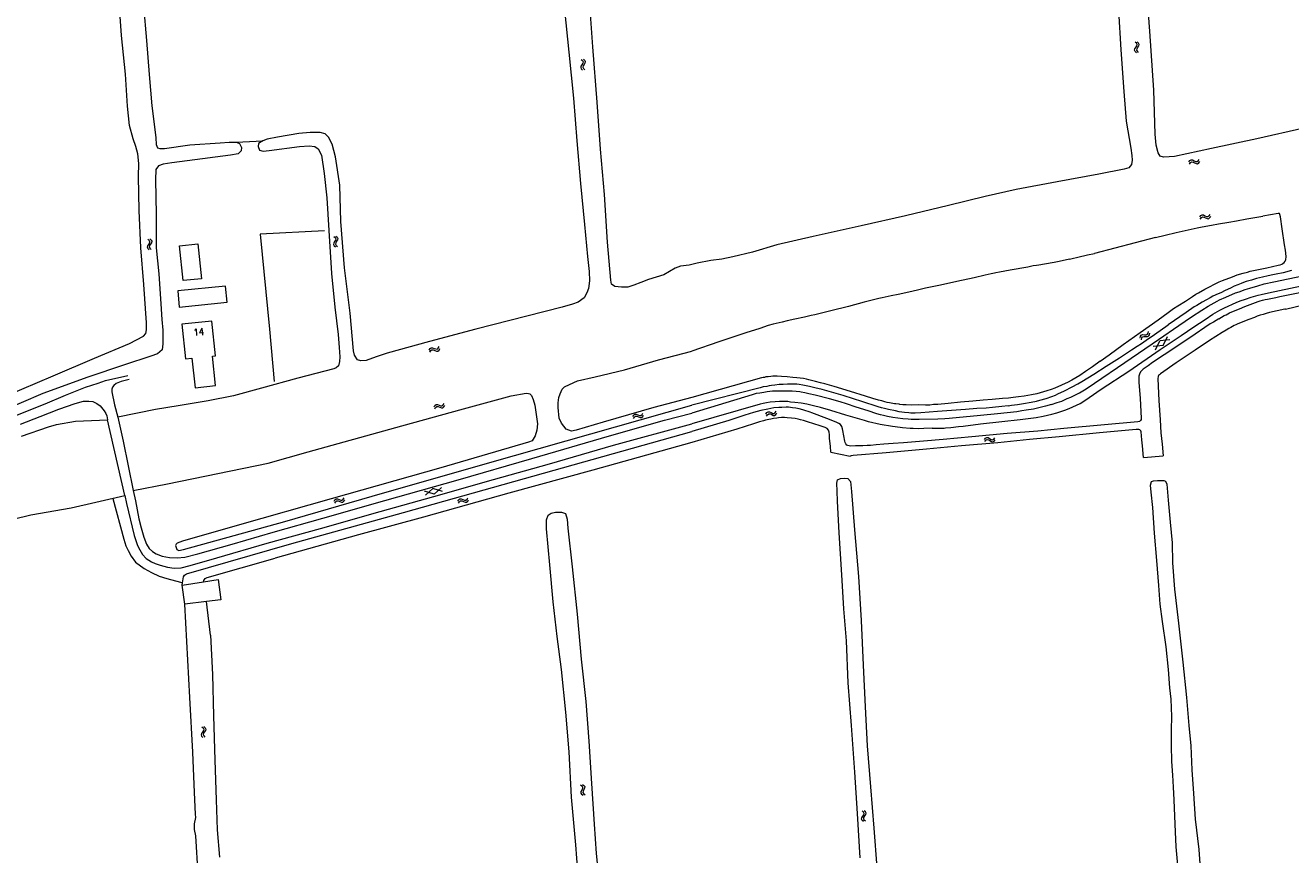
# Model space of a CAD drawing. Header units: metres. Extents: x 189705 to 199106, y 581686 to 588448.
# Tile 431 of 555: x 196843 to 197141, y 586272 to 586467. Entities that reach past the tile are written whole.
import ezdxf

# ---------------------------------------------------------------- set-up
doc = ezdxf.new("R2010")
doc.units = ezdxf.units.M
doc.layers.add('B-WA-OG-GBKN-G', color=7, linetype='Continuous', lineweight=18)
doc.styles.add('Style-STANDARD', font='STANDARD.shx')

msp = doc.modelspace()

# ---------------------------------------------------------------- linework, layer by layer
at = {"layer": 'B-WA-OG-GBKN-G'}
for p, q in [((197103.981, 586461.379), (197104.047, 586461.711)), ((197104.13, 586461.088), (197103.981, 586461.379)), ((197104.047, 586461.711), (197104.268, 586462.053)), ((197104.406, 586463.021), (197104.102, 586463.294)), ((197104.433, 586460.816), (197104.13, 586461.088)), ((197104.268, 586462.053), (197104.488, 586462.397)), ((197104.555, 586462.719), (197104.406, 586463.021)), ((197104.477, 586461.447), (197104.541, 586461.767)), ((197104.624, 586461.154), (197104.477, 586461.447)), ((197104.488, 586462.397), (197104.555, 586462.719)), ((197104.541, 586461.767), (197104.76, 586462.119)), ((197104.898, 586463.085), (197104.594, 586463.358)), ((197104.926, 586460.88), (197104.624, 586461.154)), ((197104.76, 586462.119), (197104.982, 586462.461)), ((197105.05, 586462.784), (197104.898, 586463.085)), ((197104.982, 586462.461), (197105.05, 586462.784)), ((196974.164, 586457.99), (196973.938, 586457.65)), ((196974.012, 586459.231), (196974.311, 586458.954)), ((196974.387, 586458.339), (196974.164, 586457.99)), ((196974.311, 586458.954), (196974.454, 586458.659)), ((196974.454, 586458.659), (196974.387, 586458.339)), ((196974.657, 586458.051), (196974.433, 586457.709)), ((196974.505, 586459.289), (196974.806, 586459.015)), ((196974.881, 586458.39), (196974.657, 586458.051)), ((196974.806, 586459.015), (196974.951, 586458.722)), ((196974.951, 586458.722), (196974.881, 586458.39)), ((196973.938, 586457.65), (196973.867, 586457.329)), ((196973.867, 586457.329), (196974.015, 586457.026)), ((196974.015, 586457.026), (196974.316, 586456.749)), ((196974.433, 586457.709), (196974.362, 586457.388)), ((196974.362, 586457.388), (196974.508, 586457.085)), ((196974.508, 586457.085), (196974.809, 586456.808)), ((197116.736, 586435.155), (197116.974, 586435.486)), ((197116.852, 586434.672), (197117.092, 586435.001)), ((197116.974, 586435.486), (197117.248, 586435.665)), ((197117.092, 586435.001), (197117.368, 586435.179)), ((197117.248, 586435.665), (197117.585, 586435.634)), ((197117.368, 586435.179), (197117.693, 586435.149)), ((197117.585, 586435.634), (197117.949, 586435.451)), ((197117.693, 586435.149), (197118.066, 586434.968)), ((197117.949, 586435.451), (197118.314, 586435.268)), ((197118.066, 586434.968), (197118.43, 586434.783)), ((197118.314, 586435.268), (197118.641, 586435.235)), ((197118.43, 586434.783), (197118.758, 586434.75)), ((197118.641, 586435.235), (197118.925, 586435.416)), ((197118.758, 586434.75), (197119.041, 586434.933)), ((197118.925, 586435.416), (197119.165, 586435.747)), ((197119.041, 586434.933), (197119.281, 586435.264)), ((197119.295, 586422.237), (197119.533, 586422.568)), ((197119.533, 586422.568), (197119.807, 586422.747)), ((197119.651, 586422.083), (197119.927, 586422.261)), ((197119.807, 586422.747), (197120.144, 586422.716)), ((197119.927, 586422.261), (197120.252, 586422.231)), ((197120.144, 586422.716), (197120.508, 586422.533)), ((197120.252, 586422.231), (197120.625, 586422.05)), ((197120.508, 586422.533), (197120.873, 586422.35)), ((197120.873, 586422.35), (197121.2, 586422.317)), ((197121.2, 586422.317), (197121.484, 586422.498)), ((197121.484, 586422.498), (197121.724, 586422.829)), ((197121.6, 586422.015), (197121.84, 586422.346)), ((197119.411, 586421.754), (197119.651, 586422.083)), ((197120.625, 586422.05), (197120.989, 586421.865)), ((197120.989, 586421.865), (197121.317, 586421.832)), ((197121.317, 586421.832), (197121.6, 586422.015)), ((196872.177, 586417.028), (196872.478, 586416.754)), ((196872.478, 586416.754), (196872.624, 586416.46)), ((196872.624, 586416.46), (196872.559, 586416.14)), ((196872.669, 586417.091), (196872.972, 586416.818)), ((196872.972, 586416.818), (196873.12, 586416.527)), ((196873.12, 586416.527), (196873.053, 586416.195)), ((196916.062, 586416.449), (196915.851, 586416.1)), ((196915.858, 586417.682), (196916.168, 586417.418)), ((196916.271, 586416.807), (196916.062, 586416.449)), ((196916.168, 586417.418), (196916.324, 586417.129)), ((196916.324, 586417.129), (196916.271, 586416.807)), ((196916.552, 586416.53), (196916.343, 586416.18)), ((196916.348, 586417.761), (196916.66, 586417.5)), ((196916.762, 586416.879), (196916.552, 586416.53)), ((196916.66, 586417.5), (196916.818, 586417.213)), ((196916.818, 586417.213), (196916.762, 586416.879)), ((196872.116, 586415.447), (196872.047, 586415.125)), ((196872.047, 586415.125), (196872.198, 586414.824)), ((196872.339, 586415.789), (196872.116, 586415.447)), ((196872.198, 586414.824), (196872.501, 586414.549)), ((196872.559, 586416.14), (196872.339, 586415.789)), ((196872.61, 586415.51), (196872.542, 586415.188)), ((196872.542, 586415.188), (196872.691, 586414.886)), ((196872.831, 586415.853), (196872.61, 586415.51)), ((196872.691, 586414.886), (196872.994, 586414.612)), ((196873.053, 586416.195), (196872.831, 586415.853)), ((196915.851, 586416.1), (196915.794, 586415.776)), ((196915.794, 586415.776), (196915.954, 586415.48)), ((196915.954, 586415.48), (196916.267, 586415.216)), ((196916.343, 586416.18), (196916.286, 586415.856)), ((196916.286, 586415.856), (196916.445, 586415.559)), ((196916.445, 586415.559), (196916.757, 586415.295)), ((197105.283, 586393.815), (197105.361, 586394.215)), ((197105.361, 586394.215), (197105.535, 586394.492)), ((197105.535, 586394.492), (197105.854, 586394.604)), ((197105.59, 586393.424), (197105.671, 586393.824)), ((197105.671, 586393.824), (197105.848, 586394.1)), ((197105.848, 586394.1), (197106.155, 586394.209)), ((197105.854, 586394.604), (197106.261, 586394.59)), ((197106.155, 586394.209), (197106.57, 586394.201)), ((197106.261, 586394.59), (197106.669, 586394.577)), ((197106.57, 586394.201), (197106.977, 586394.185)), ((197106.669, 586394.577), (197106.98, 586394.684)), ((197106.977, 586394.185), (197107.289, 586394.291)), ((197106.98, 586394.684), (197107.163, 586394.966)), ((197107.163, 586394.966), (197107.242, 586395.367)), ((197107.289, 586394.291), (197107.47, 586394.576)), ((197107.47, 586394.576), (197107.549, 586394.977)), ((197108.884, 586391.057), (197109.918, 586393.183)), ((197112.278, 586393.352), (197109.918, 586393.183)), ((197110.702, 586392.026), (197111.735, 586394.153)), ((196938.276, 586390.976), (196938.482, 586391.328)), ((196938.437, 586390.506), (196938.645, 586390.857)), ((196938.482, 586391.328), (196938.738, 586391.532)), ((196938.645, 586390.857), (196938.903, 586391.059)), ((196938.738, 586391.532), (196939.076, 586391.533)), ((196938.903, 586391.059), (196939.23, 586391.061)), ((196939.076, 586391.533), (196939.455, 586391.385)), ((196939.23, 586391.061), (196939.618, 586390.916)), ((196939.455, 586391.385), (196939.836, 586391.238)), ((196939.618, 586390.916), (196939.998, 586390.766)), ((196939.836, 586391.238), (196940.165, 586391.236)), ((196939.998, 586390.766), (196940.327, 586390.764)), ((196940.165, 586391.236), (196940.431, 586391.442)), ((196940.327, 586390.764), (196940.592, 586390.973)), ((196940.431, 586391.442), (196940.638, 586391.795)), ((196940.592, 586390.973), (196940.799, 586391.325)), ((197110.702, 586392.026), (197108.341, 586391.859)), ((196939.438, 586377.636), (196939.646, 586377.987)), ((196939.646, 586377.987), (196939.903, 586378.189)), ((196939.806, 586377.514), (196940.065, 586377.715)), ((196939.903, 586378.189), (196940.242, 586378.187)), ((196940.065, 586377.715), (196940.391, 586377.714)), ((196940.242, 586378.187), (196940.62, 586378.036)), ((196940.391, 586377.714), (196940.779, 586377.566)), ((196940.62, 586378.036), (196940.999, 586377.886)), ((196940.999, 586377.886), (196941.329, 586377.882)), ((196941.329, 586377.882), (196941.596, 586378.087)), ((196941.487, 586377.409), (196941.753, 586377.616)), ((196941.596, 586378.087), (196941.806, 586378.438)), ((196941.753, 586377.616), (196941.963, 586377.966)), ((196939.595, 586377.165), (196939.806, 586377.514)), ((196940.779, 586377.566), (196941.157, 586377.413)), ((196941.157, 586377.413), (196941.487, 586377.409)), ((196986.13, 586375.347), (196986.334, 586375.7)), ((196986.291, 586374.878), (196986.499, 586375.229)), ((196986.334, 586375.7), (196986.59, 586375.904)), ((196986.499, 586375.229), (196986.757, 586375.432)), ((196986.59, 586375.904), (196986.928, 586375.906)), ((196986.757, 586375.432), (196987.083, 586375.434)), ((196986.928, 586375.906), (196987.308, 586375.759)), ((196987.083, 586375.434), (196987.472, 586375.29)), ((196987.308, 586375.759), (196987.689, 586375.612)), ((196987.472, 586375.29), (196987.852, 586375.141)), ((196987.689, 586375.612), (196988.018, 586375.611)), ((196987.852, 586375.141), (196988.181, 586375.139)), ((196988.018, 586375.611), (196988.283, 586375.818)), ((196988.181, 586375.139), (196988.445, 586375.349)), ((196988.283, 586375.818), (196988.49, 586376.171)), ((196988.445, 586375.349), (196988.652, 586375.701)), ((197017.392, 586375.952), (197017.617, 586376.292)), ((197017.526, 586375.474), (197017.753, 586375.812)), ((197017.617, 586376.292), (197017.884, 586376.481)), ((197017.753, 586375.812), (197018.023, 586376)), ((197017.884, 586376.481), (197018.222, 586376.463)), ((197018.023, 586376), (197018.348, 586375.983)), ((197018.222, 586376.463), (197018.592, 586376.294)), ((197018.348, 586375.983), (197018.728, 586375.817)), ((197018.592, 586376.294), (197018.964, 586376.126)), ((197018.728, 586375.817), (197019.099, 586375.646)), ((197018.964, 586376.126), (197019.293, 586376.106)), ((197019.099, 586375.646), (197019.427, 586375.626)), ((197019.293, 586376.106), (197019.569, 586376.297)), ((197019.427, 586375.626), (197019.704, 586375.819)), ((197019.569, 586376.297), (197019.796, 586376.637)), ((197019.704, 586375.819), (197019.93, 586376.159)), ((197068.687, 586370.018), (197068.953, 586370.326)), ((197068.759, 586369.526), (197069.028, 586369.833)), ((197068.953, 586370.326), (197069.242, 586370.48)), ((197069.028, 586369.833), (197069.319, 586369.985)), ((197069.242, 586370.48), (197069.575, 586370.419)), ((197069.319, 586369.985), (197069.64, 586369.927)), ((197069.575, 586370.419), (197069.921, 586370.204)), ((197069.64, 586369.927), (197069.995, 586369.713)), ((197069.921, 586370.204), (197070.269, 586369.99)), ((197069.995, 586369.713), (197070.341, 586369.497)), ((197070.269, 586369.99), (197070.592, 586369.928)), ((197070.341, 586369.497), (197070.664, 586369.435)), ((197070.592, 586369.928), (197070.891, 586370.083)), ((197070.664, 586369.435), (197070.963, 586369.592)), ((197070.891, 586370.083), (197071.159, 586370.391)), ((197070.963, 586369.592), (197071.231, 586369.9)), ((196939.435, 586357.138), (196937.181, 586357.859)), ((196937.388, 586356.913), (196939.136, 586358.504)), ((196941.39, 586357.786), (196939.136, 586358.504)), ((196939.435, 586357.138), (196941.183, 586358.731)), ((196915.955, 586355.481), (196916.159, 586355.834)), ((196916.118, 586355.012), (196916.324, 586355.363)), ((196916.159, 586355.834), (196916.414, 586356.039)), ((196916.324, 586355.363), (196916.582, 586355.567)), ((196916.414, 586356.039), (196916.753, 586356.041)), ((196916.582, 586355.567), (196916.908, 586355.57)), ((196916.753, 586356.041), (196917.132, 586355.895)), ((196916.908, 586355.57), (196917.297, 586355.426)), ((196917.132, 586355.895), (196917.514, 586355.749)), ((196917.297, 586355.426), (196917.677, 586355.278)), ((196917.514, 586355.749), (196917.843, 586355.749)), ((196917.677, 586355.278), (196918.006, 586355.277)), ((196917.843, 586355.749), (196918.108, 586355.956)), ((196918.006, 586355.277), (196918.271, 586355.487)), ((196918.108, 586355.956), (196918.314, 586356.309)), ((196918.271, 586355.487), (196918.477, 586355.84)), ((196945.026, 586355.479), (196945.23, 586355.832)), ((196945.187, 586355.01), (196945.395, 586355.361)), ((196945.23, 586355.832), (196945.486, 586356.036)), ((196945.395, 586355.361), (196945.653, 586355.564)), ((196945.486, 586356.036), (196945.824, 586356.038)), ((196945.653, 586355.564), (196945.979, 586355.566)), ((196945.824, 586356.038), (196946.204, 586355.891)), ((196945.979, 586355.566), (196946.368, 586355.422)), ((196946.204, 586355.891), (196946.585, 586355.744)), ((196946.368, 586355.422), (196946.748, 586355.273)), ((196946.585, 586355.744), (196946.914, 586355.743)), ((196946.748, 586355.273), (196947.077, 586355.271)), ((196946.914, 586355.743), (196947.179, 586355.95)), ((196947.077, 586355.271), (196947.341, 586355.481)), ((196947.179, 586355.95), (196947.386, 586356.303)), ((196947.341, 586355.481), (196947.548, 586355.833)), ((196884.776, 586300.945), (196884.697, 586300.626)), ((196884.697, 586300.626), (196884.838, 586300.319)), ((196885.011, 586301.279), (196884.776, 586300.945)), ((196884.838, 586300.319), (196885.132, 586300.035)), ((196884.891, 586302.523), (196885.182, 586302.239)), ((196885.243, 586301.623), (196885.011, 586301.279)), ((196885.182, 586302.239), (196885.319, 586301.94)), ((196885.273, 586300.992), (196885.194, 586300.672)), ((196885.194, 586300.672), (196885.332, 586300.365)), ((196885.319, 586301.94), (196885.243, 586301.623)), ((196885.506, 586301.327), (196885.273, 586300.992)), ((196885.332, 586300.365), (196885.626, 586300.081)), ((196885.385, 586302.569), (196885.679, 586302.287)), ((196885.738, 586301.661), (196885.506, 586301.327)), ((196885.679, 586302.287), (196885.817, 586301.99)), ((196885.817, 586301.99), (196885.738, 586301.661)), ((196973.827, 586288.863), (196974.157, 586288.623)), ((196974.157, 586288.623), (196974.334, 586288.347)), ((196974.31, 586288.979), (196974.641, 586288.742)), ((196974.641, 586288.742), (196974.82, 586288.468)), ((196974.82, 586288.468), (196974.79, 586288.131)), ((196973.94, 586287.285), (196973.907, 586286.957)), ((196973.907, 586286.957), (196974.09, 586286.674)), ((196974.125, 586287.649), (196973.94, 586287.285)), ((196974.09, 586286.674), (196974.422, 586286.435)), ((196974.305, 586288.022), (196974.125, 586287.649)), ((196974.334, 586288.347), (196974.305, 586288.022)), ((196974.425, 586287.402), (196974.392, 586287.074)), ((196974.392, 586287.074), (196974.573, 586286.79)), ((196974.607, 586287.767), (196974.425, 586287.402)), ((196974.573, 586286.79), (196974.905, 586286.551)), ((196974.79, 586288.131), (196974.607, 586287.767)), ((197040.286, 586282.474), (197039.985, 586282.75)), ((197040.433, 586282.171), (197040.286, 586282.474)), ((197040.779, 586282.533), (197040.478, 586282.809)), ((197040.928, 586282.231), (197040.779, 586282.533)), ((197039.846, 586280.836), (197039.916, 586281.167)), ((197039.993, 586280.543), (197039.846, 586280.836)), ((197039.916, 586281.167), (197040.139, 586281.507)), ((197040.294, 586280.269), (197039.993, 586280.543)), ((197040.139, 586281.507), (197040.363, 586281.849)), ((197040.343, 586280.9), (197040.41, 586281.219)), ((197040.488, 586280.605), (197040.343, 586280.9)), ((197040.363, 586281.849), (197040.433, 586282.171)), ((197040.41, 586281.219), (197040.632, 586281.569)), ((197040.787, 586280.329), (197040.488, 586280.605)), ((197040.632, 586281.569), (197040.858, 586281.909)), ((197040.858, 586281.909), (197040.928, 586282.231))]:
    msp.add_line(p, q, dxfattribs=at)
at = {"layer": 'B-WA-OG-GBKN-G', "flags": 128}
for points in [[(196871.882, 586395.735), (196871.851, 586397.344), (196871.269, 586406.372), (196870.538, 586415.004), (196870.127, 586423.743), (196870.032, 586431.729), (196870.113, 586434.789), (196869.837, 586437.039), (196869.411, 586438.803), (196868.764, 586440.571), (196867.92, 586443.74), (196867.454, 586448.273), (196866.962, 586455.808), (196866.048, 586464.847), (196865.252, 586475.948), (196864.397, 586486.979), (196863.552, 586498.283), (196863.453, 586500)], [(196868.979, 586500), (196869.494, 586490.2), (196870.344, 586481.742), (196871.162, 586471.838), (196871.926, 586463.661), (196872.535, 586455.675), (196873.14, 586448.373), (196873.841, 586442.801), (196874.094, 586440.799), (196874.165, 586439.267), (196874.48, 586438.469), (196875.037, 586438.292), (196876.093, 586438.317), (196882.031, 586439.175), (196889.162, 586439.653), (196891.294, 586439.806), (196892.948, 586439.81)], [(196979.441, 586427.548), (196978.534, 586438.162), (196977.718, 586449.206), (196976.72, 586462.199), (196975.694, 586476.514), (196974.4, 586491.237), (196973.786, 586500)], [(197143.701, 586443.061), (197132.691, 586440.614), (197122.069, 586438.344), (197113.328, 586436.445), (197112.075, 586436.329), (197110.731, 586436.279), (197109.977, 586436.51), (197109.504, 586437.331), (197109.023, 586439.077), (197108.766, 586441.702), (197108.489, 586452.04), (197107.582, 586465.895), (197106.533, 586479.411), (197105.697, 586490.989), (197105.023, 586500)], [(196970.08, 586470.899), (196971.06, 586460.935), (196972.199, 586450.161), (196972.964, 586440.141), (196973.851, 586430.093), (196974.791, 586420.474), (196975.479, 586412.995), (196975.828, 586409.409), (196975.923, 586407.271), (196975.742, 586405.457), (196975.332, 586404.459), (196974.697, 586403.237), (196973.27, 586402.266), (196971.909, 586401.757), (196969.523, 586401.092), (196961.19, 586398.924), (196949.244, 586395.873), (196938.324, 586393.017), (196928.407, 586390.246), (196925.823, 586389.375), (196923.506, 586388.527), (196922.235, 586388.492), (196921.476, 586388.71), (196920.71, 586389.815), (196920.515, 586390.82), (196919.754, 586399.655), (196918.373, 586410.334), (196917.548, 586421.156), (196917.259, 586429.724), (196916.26, 586436.355), (196915.518, 586439.315), (196914.655, 586441), (196913.825, 586441.76), (196912.644, 586442.095), (196910.364, 586442.08), (196907.704, 586441.816), (196902.652, 586440.991), (196900.262, 586440.489), (196899.189, 586440.146)], [(197100.213, 586470.747), (197100.75, 586461.475), (197101.418, 586451.692), (197102.002, 586444.721), (197103.095, 586438.364), (197103.298, 586436.712), (197103.389, 586435.615), (197103.207, 586434.541), (197102.599, 586433.811), (197101.493, 586433.485), (197095.538, 586432.27), (197085.821, 586430.467), (197076.142, 586428.656), (197068.844, 586427.049), (197060.234, 586424.942), (197050.139, 586422.511), (197039.72, 586420.182), (197028.498, 586417.695), (197019.933, 586415.693), (197014.199, 586413.972), (197009.633, 586412.92), (197007.039, 586412.31), (197004.423, 586412.006), (197001.25, 586411.384), (197000, 586411.065)], [(196892.948, 586439.81), (196899.189, 586440.146)], [(196899.189, 586440.146), (196898.184, 586439.482), (196898.116, 586438.779), (196898.391, 586437.955)], [(196898.391, 586437.955), (196899.28, 586437.728), (196900.728, 586437.852), (196907.806, 586438.76), (196910.062, 586438.977), (196911.434, 586438.816), (196912.182, 586438.213), (196912.957, 586436.75), (196913.596, 586432.437), (196914.21, 586426.724), (196914.726, 586419.091), (196915.352, 586408.962), (196916.133, 586401.091), (196916.919, 586394.659), (196917.158, 586391.555), (196917.311, 586389.398), (196917.25, 586388.278), (196917.002, 586387.246), (196916.449, 586386.778), (196915.88, 586386.584), (196907.41, 586384.398), (196898.873, 586382.012), (196892.317, 586380.218), (196886.395, 586379.099), (196879.332, 586377.884), (196874.038, 586377.004), (196865.125, 586375.202)], [(196892.948, 586439.81), (196893.725, 586439.481), (196894.175, 586438.596), (196894.139, 586437.788), (196893.4, 586437.102), (196891.643, 586436.754), (196881.401, 586435.426), (196877.858, 586434.92), (196875.835, 586434.634), (196874.703, 586434.226), (196874.06, 586433.375), (196873.982, 586430.966), (196874.193, 586422.907), (196874.172, 586414.975), (196874.78, 586408.858), (196875.278, 586401.831), (196875.477, 586398.142), (196875.736, 586395.657), (196875.758, 586392.446), (196875.538, 586391.056), (196874.496, 586390.119), (196872.9, 586389.587)], [(197000, 586411.065), (196999.361, 586410.902), (196997.287, 586410.669), (196996.063, 586410.216), (196993.372, 586408.618), (196989.788, 586407.539), (196988.008, 586406.86), (196986.319, 586406.224), (196984.978, 586405.793), (196983.453, 586405.735), (196981.853, 586405.881), (196981.144, 586406.424), (196980.936, 586407.43), (196980.137, 586416.317), (196979.441, 586427.548)], [(197095.923, 586388.416), (197097.985, 586389.857), (197101.321, 586392.31), (197105.242, 586395.143), (197109.493, 586398.101), (197111.887, 586399.821), (197113.134, 586400.731), (197114.101, 586401.338), (197115.909, 586402.5), (197117.563, 586403.537), (197118.378, 586404.118), (197118.963, 586404.421), (197120.49, 586405.28), (197121.533, 586405.861), (197122.704, 586406.441), (197123.849, 586406.971), (197124.637, 586407.299), (197126.952, 586408.206), (197128.097, 586408.634), (197129.444, 586409.036), (197130.512, 586409.312), (197131.148, 586409.488), (197133.106, 586409.888), (197135.038, 586410.263), (197137.707, 586410.889), (197138.185, 586410.994), (197138.544, 586411.155), (197138.826, 586411.318), (197139.136, 586411.585), (197139.336, 586411.849), (197139.467, 586412.185), (197139.543, 586412.966), (197139.42, 586414.465), (197139.195, 586415.685), (197138.672, 586419.472), (197138.223, 586422.242), (197138.087, 586422.861), (197138.037, 586423.032), (197137.872, 586423.071), (197137.681, 586423.039), (197134.082, 586422.459)], [(197108.863, 586417.383), (197111.151, 586417.934), (197113.77, 586418.586), (197116.541, 586419.187), (197117.99, 586419.563), (197118.651, 586419.714), (197119.872, 586419.913), (197122.032, 586420.312), (197123.659, 586420.612), (197126.125, 586421.061), (197127.93, 586421.361), (197130.32, 586421.785), (197134.082, 586422.459)], [(196913.714, 586419.004), (196898.576, 586418.173), (196900.762, 586395.891), (196901.887, 586383.638)], [(197108.863, 586417.383), (197094.522, 586413.669)], [(196883.937, 586415.91), (196884.789, 586407.748), (196880.464, 586407.296), (196879.612, 586415.458), (196883.937, 586415.91)], [(197088.675, 586412.367), (197091.268, 586412.968), (197092.285, 586413.219), (197092.946, 586413.344), (197094.522, 586413.669)], [(197088.675, 586412.367), (197086.234, 586411.765), (197085.115, 586411.54), (197084.581, 586411.44), (197081.48, 586410.942), (197080.946, 586410.867), (197080.184, 586410.743), (197078.887, 586410.493), (197074.769, 586409.719), (197072.227, 586409.295), (197071.363, 586409.145), (197071.032, 586409.07), (197070.27, 586408.92), (197068.897, 586408.569), (197066.278, 586407.968), (197062.185, 586407.066), (197058.371, 586406.24), (197054.888, 586405.489), (197053.007, 586405.038), (197050.973, 586404.562), (197048.456, 586404.062), (197046.803, 586403.737), (197044.668, 586403.236), (197043.905, 586403.111), (197040.447, 586402.208), (197036.76, 586401.255), (197032.616, 586400.226), (197030.149, 586399.599), (197028.827, 586399.273), (197028.014, 586399.073), (197026.412, 586398.748), (197024.175, 586398.247), (197022.37, 586397.871), (197021.175, 586397.57), (197019.09, 586397.094), (197017.895, 586396.793), (197015.962, 586396.088), (197012.63, 586395.007), (197009.4, 586393.899), (197006.349, 586392.919), (197000, 586390.715)], [(197084.435, 586378.216), (197085.757, 586378.643), (197086.851, 586378.97), (197088.123, 586379.576), (197088.962, 586379.929), (197090.057, 586380.459), (197091.049, 586380.963), (197092.169, 586381.62), (197093.034, 586382.202), (197094.587, 586383.213), (197101.715, 586388.092), (197109.607, 586393.503), (197114.368, 586396.739), (197117.321, 586398.813), (197119.739, 586400.354), (197121.266, 586401.289), (197123.328, 586402.477), (197123.887, 586402.754), (197125.414, 586403.41), (197127.653, 586404.444), (197128.543, 586404.695), (197129.942, 586405.199), (197131.01, 586405.551), (197132.942, 586406.104), (197134.442, 586406.505), (197136.68, 586406.981), (197143.417, 586408.458)], [(197140.829, 586409.635), (197138.846, 586409.158), (197137.219, 586408.833), (197136.405, 586408.684), (197135.363, 586408.408), (197134.041, 586408.132), (197132.591, 586407.756), (197131.447, 586407.429), (197130.811, 586407.254), (197130.176, 586407.052), (197129.565, 586406.877), (197129.006, 586406.624), (197128.242, 586406.322), (197127.352, 586405.969), (197126.462, 586405.54), (197125.241, 586405.011), (197124.223, 586404.455), (197123.612, 586404.228), (197122.366, 586403.623), (197121.729, 586403.269), (197120.89, 586402.815), (197119.872, 586402.234), (197119.21, 586401.829), (197118.599, 586401.476), (197117.988, 586401.122), (197116.079, 586399.833), (197111.853, 586396.874)], [(196879.213, 586404.889), (196879.598, 586401.066), (196890.823, 586402.196), (196890.438, 586406.019), (196879.213, 586404.889)], [(197056.42, 586372.615), (197059.24, 586372.683), (197059.57, 586372.707), (197060.816, 586372.83), (197062.62, 586373.027), (197063.713, 586373.126), (197067.754, 586373.646), (197072.761, 586374.189), (197077.057, 586374.709), (197080.844, 586375.179), (197082.471, 586375.428), (197084.53, 586375.929), (197085.725, 586376.281), (197087.582, 586376.885), (197088.574, 586377.237), (197089.464, 586377.641), (197090.329, 586378.019), (197091.169, 586378.448), (197091.805, 586378.853), (197093.307, 586379.839), (197096.158, 586381.785), (197102.599, 586386.058), (197110.007, 586391.089), (197114.92, 586394.401), (197117.899, 586396.449), (197120.521, 586398.193), (197122.379, 586399.381), (197124.008, 586400.341), (197125.051, 586400.896), (197127.849, 586402.132), (197128.74, 586402.51), (197130.037, 586402.963), (197131.385, 586403.416), (197132.987, 586403.894), (197133.673, 586404.069), (197135.427, 586404.445), (197143.207, 586406.046)], [(197123.722, 586398.335), (197124.409, 586398.714), (197124.995, 586399.068), (197125.504, 586399.295), (197126.267, 586399.699), (197127.234, 586400.127), (197128.607, 586400.682), (197129.854, 586401.186), (197131.736, 586401.891), (197133.008, 586402.37), (197133.491, 586402.52), (197134.025, 586402.697), (197134.635, 586402.822), (197135.22, 586402.947), (197136.389, 586403.172), (197137.152, 586403.322), (197138.093, 586403.547), (197142.821, 586404.497)], [(197139.407, 586400.628), (197143.921, 586401.694)], [(197139.407, 586400.628), (197139.278, 586400.622), (197135.643, 586399.77), (197134.854, 586399.57), (197134.142, 586399.318), (197133.481, 586399.168), (197132.795, 586398.916), (197132.133, 586398.664), (197130.836, 586398.16), (197128.241, 586397.127), (197127.733, 586396.9), (197127.376, 586396.723), (197126.969, 586396.521), (197126.537, 586396.319), (197126.079, 586396.067), (197125.468, 586395.688), (197124.526, 586395.132), (197121.573, 586393.236), (197118.213, 586390.961), (197113.733, 586387.952), (197110.041, 586385.399), (197109.812, 586385.196), (197109.608, 586385.045), (197109.506, 586384.892), (197109.428, 586384.207), (197109.668, 586379.177), (197109.959, 586374.604), (197110.128, 586371.555), (197110.476, 586368.861), (197110.683, 586366.11)], [(196838.89, 586380.273), (196849.999, 586384.97), (196859.673, 586389.08), (196867.925, 586392.558), (196871.204, 586394.227), (196871.707, 586394.858), (196871.882, 586395.735)], [(196887.222, 586397.8), (196880.213, 586397.049), (196881.08, 586388.95), (196882.542, 586389.106), (196883.287, 586382.154), (196888.087, 586382.668), (196887.354, 586389.516), (196888.101, 586389.596), (196887.222, 586397.8)], [(197123.722, 586398.335), (197122.501, 586397.577), (197121.712, 586397.148), (197116.926, 586393.861), (197110.918, 586389.867), (197108.194, 586388.072), (197107.125, 586387.313), (197106.463, 586386.807), (197106.022, 586386.49), (197105.648, 586386.2), (197105.352, 586385.859), (197105.112, 586385.364), (197105.005, 586384.884), (197104.956, 586384.297), (197105.005, 586383.408), (197105.248, 586379.673), (197105.539, 586374.948), (197105.513, 586374.669), (197105.363, 586374.424), (197105.106, 586374.212), (197104.724, 586374.138), (197096.871, 586373.451), (197087.366, 586372.567), (197081.266, 586371.952), (197074.074, 586371.365), (197065.713, 586370.579), (197059.029, 586370.016), (197054.404, 586369.625), (197049.702, 586369.233), (197047.288, 586369.038)], [(197074.296, 586377.867), (197075.059, 586378.017), (197076.457, 586378.241), (197077.906, 586378.465), (197079.685, 586378.764), (197080.906, 586378.989), (197081.745, 586379.19), (197083.169, 586379.617), (197084.517, 586380.07), (197085.381, 586380.372), (197085.967, 586380.675), (197087.518, 586381.381), (197089.325, 586382.341), (197090.623, 586383.073), (197091.59, 586383.578), (197094.364, 586385.322), (197097.317, 586387.217), (197100.397, 586389.189), (197103.273, 586391.009), (197104.597, 586391.868), (197105.615, 586392.525), (197106.71, 586393.284), (197108.67, 586394.649), (197111.853, 586396.874)], [(196872.9, 586389.587), (196866.744, 586387.539), (196858.089, 586384.594), (196847.501, 586380.816), (196837.302, 586376.413)], [(197000, 586379.817), (196991.023, 586377.534), (196979.15, 586374.058), (196972.842, 586372.199), (196971.72, 586371.937), (196970.481, 586372.389), (196969.385, 586373.803), (196968.843, 586374.956), (196968.577, 586377.501), (196968.543, 586378.569), (196968.715, 586379.837), (196969.059, 586380.721), (196969.509, 586381.833), (196970.101, 586382.332), (196971.203, 586382.925), (196973.123, 586383.784), (196977.281, 586384.736), (196984.143, 586386.307), (196992.162, 586388.724), (197000, 586390.715)], [(197095.923, 586388.416), (197094.065, 586387.075), (197092.41, 586385.963), (197091.086, 586385.027), (197090.195, 586384.446), (197089.253, 586383.89), (197088.21, 586383.335), (197087.676, 586383.133), (197086.811, 586382.755), (197085.259, 586382.074), (197084.394, 586381.747), (197083.326, 586381.395), (197081.775, 586380.942), (197081.012, 586380.741), (197079.792, 586380.441), (197078.877, 586380.291), (197078.012, 586380.141), (197076.691, 586379.993), (197075.445, 586379.819), (197074.327, 586379.696), (197072.929, 586379.599), (197070.515, 586379.403), (197068.431, 586379.232), (197065.94, 586378.961), (197063.069, 586378.741), (197060.197, 586378.42), (197057.757, 586378.199), (197056.766, 586378.177), (197055.902, 586378.078)], [(196800.189, 586362.089), (196800.411, 586359.371), (196802.515, 586360.072), (196812.804, 586364.16), (196826.159, 586369.541), (196838.094, 586374.328), (196848.053, 586378.389), (196852.867, 586380.38), (196857.555, 586382.294), (196860.522, 586383.204), (196862.296, 586383.827), (196867.472, 586385.007)], [(196867.808, 586384.096), (196865.906, 586383.623), (196864.741, 586383.107), (196864.21, 586382.671), (196863.883, 586382.236), (196863.759, 586381.778), (196863.712, 586381.167), (196864.394, 586378.095)], [(197055.902, 586378.078), (197054.86, 586378.082), (197053.259, 586378.087), (197051.684, 586378.066), (197050.287, 586378.096), (197049.499, 586378.15), (197048.839, 586378.228), (197048.636, 586378.254), (197047.925, 586378.358), (197047.569, 586378.384), (197047.213, 586378.462), (197046.401, 586378.566), (197045.842, 586378.695), (197045.334, 586378.823), (197044.573, 586379.029), (197043.836, 586379.209), (197042.465, 586379.595), (197040.739, 586380.133), (197037.211, 586381.237), (197033.377, 586382.392), (197032.311, 586382.751), (197031.22, 586383.085), (197030.23, 586383.317), (197029.036, 586383.6), (197027.487, 586383.961), (197026.878, 586384.14), (197026.167, 586384.27), (197024.669, 586384.427), (197023.678, 586384.557), (197022.332, 586384.663), (197021.036, 586384.794), (197020.02, 586384.873), (197019.385, 586384.85), (197018.978, 586384.826), (197018.521, 586384.777), (197017.911, 586384.702), (197017.377, 586384.679), (197017.072, 586384.553), (197016.767, 586384.579), (197016.335, 586384.428), (197000, 586379.817)], [(196865.126, 586375.202), (196866.435, 586369.592), (196868.725, 586357.989), (196876.821, 586359.546), (196900.496, 586364.439), (196909.88, 586367.072), (196930.448, 586372.834), (196945.489, 586376.93), (196957.536, 586380.268), (196961.064, 586380.852), (196961.598, 586380.805), (196961.955, 586380.68), (196962.339, 586380.301), (196962.726, 586379.414), (196963.116, 586378.069), (196963.706, 586373.675), (196963.589, 586372.174), (196963.141, 586370.824), (196962.462, 586369.7), (196961.626, 586369.364), (196941.009, 586363.297), (196915.292, 586356.05), (196893.734, 586349.951), (196880.318, 586346.12), (196879.076, 586345.654), (196878.824, 586345.423), (196878.699, 586345.092), (196878.829, 586344.635), (196878.985, 586344.153), (196879.444, 586343.902), (196880.611, 586344.165), (196904.351, 586350.736), (196927.327, 586357.379), (196958.293, 586366.239), (197000, 586378.07)], [(197074.296, 586377.867), (197072.771, 586377.694), (197070.611, 586377.498), (197069.112, 586377.35), (197066.952, 586377.256), (197064.283, 586377.036), (197057.676, 586376.523), (197053.762, 586376.256), (197052.466, 586376.184), (197052.085, 586376.16), (197051.45, 586376.162), (197050.942, 586376.215), (197049.951, 586376.294), (197049.291, 586376.372), (197048.681, 586376.501), (197047.793, 586376.707), (197046.168, 586377.017), (197045.203, 586377.274), (197044.492, 586377.454), (197043.705, 586377.685), (197039.923, 586378.891), (197037.968, 586379.533), (197035.531, 586380.353), (197030.555, 586381.69), (197028.88, 586382.153), (197027.585, 586382.462), (197026.036, 586382.746), (197025.172, 586382.901), (197024.613, 586382.954), (197024.131, 586382.981), (197023.241, 586382.958), (197022.479, 586382.961), (197021.437, 586382.888), (197020.523, 586382.865), (197019.455, 586382.767), (197018.718, 586382.668), (197018.133, 586382.593), (197017.6, 586382.468), (197016.71, 586382.319), (197015.998, 586382.118), (197000, 586378.07)], [(197080.189, 586377.112), (197078.511, 586376.838), (197077.469, 586376.689), (197076.3, 586376.515), (197071.776, 586376.046), (197067.785, 586375.627), (197060.415, 586374.94), (197059.399, 586374.841), (197057.747, 586374.77), (197053.402, 586374.708), (197052.386, 586374.711), (197051.522, 586374.689), (197050.76, 586374.742), (197049.566, 586374.822), (197047.178, 586375.134), (197045.934, 586375.392), (197044.995, 586375.598), (197044.309, 586375.778), (197043.421, 586376.01), (197041.364, 586376.677), (197038.598, 586377.575), (197036.339, 586378.344), (197034.841, 586378.806), (197032.327, 586379.5), (197028.925, 586380.374), (197027.427, 586380.735), (197026.539, 586380.966), (197025.65, 586381.122), (197025.32, 586381.199), (197024.507, 586381.252), (197023.516, 586381.306), (197022.271, 586381.31), (197021.077, 586381.339), (197019.959, 586381.343), (197018.892, 586381.296), (197017.672, 586381.172), (197016.884, 586381.023), (197015.943, 586380.873), (197015.079, 586380.749), (197014.113, 586380.498), (197000, 586376.188)], [(196842.318, 586373.569), (196846.88, 586375.355), (196851.289, 586377.089), (196855.168, 586378.413), (196857.095, 586378.96), (196858.34, 586379.02), (196859.281, 586378.874), (196860.199, 586378.448), (196860.991, 586377.894)], [(196860.991, 586377.894), (196861.913, 586376.731), (196862.324, 586376.073), (196862.531, 586375.54), (196862.741, 586374.601)], [(196864.394, 586378.095), (196865.126, 586375.202)], [(197056.42, 586372.615), (197054.463, 586372.545), (197053.218, 586372.524), (197051.998, 586372.528), (197051.287, 586372.556), (197049.433, 586372.714), (197047.731, 586372.948), (197047.071, 586373.026), (197044.201, 586373.544), (197041.433, 586374.137), (197040.494, 586374.419), (197036.179, 586375.703), (197032.599, 586376.781), (197030.162, 586377.475), (197028.562, 586377.886), (197026.963, 586378.247), (197025.642, 586378.48), (197024.195, 586378.688), (197023.179, 586378.767), (197022.544, 586378.896), (197021.451, 586378.925), (197020.562, 586378.877), (197019.52, 586378.83), (197018.402, 586378.732), (197017.538, 586378.633), (197016.724, 586378.432), (197016.038, 586378.282), (197000, 586373.666)], [(197047.288, 586369.038), (197045.102, 586368.892), (197043.247, 586368.695), (197041.926, 586368.598), (197041.189, 586368.549), (197040.172, 586368.527), (197038.394, 586368.482), (197037.25, 586368.435), (197036.92, 586368.491), (197036.59, 586368.589), (197036.387, 586368.691), (197036.159, 586368.997), (197036.02, 586369.292), (197035.907, 586369.607), (197035.431, 586372.073), (197035.331, 586372.48), (197035.18, 586373.013), (197035.078, 586373.253), (197034.88, 586373.503), (197034.511, 586373.767), (197033.887, 586374.059), (197031.704, 586374.904), (197028.151, 586376.211), (197027.745, 586376.39), (197027.263, 586376.57), (197026.73, 586376.749), (197026.044, 586376.929), (197025.181, 586377.16), (197024.394, 586377.341), (197023.607, 586377.445), (197022.718, 586377.549), (197022.108, 586377.577), (197021.092, 586377.529), (197020.38, 586377.531), (197019.236, 586377.383), (197017.838, 586377.108), (197016.186, 586376.808), (197014.482, 586376.306), (197012.397, 586375.728), (197008.633, 586374.47), (197000, 586371.879)], [(197084.435, 586378.216), (197083.011, 586377.814), (197081.765, 586377.462), (197080.189, 586377.112)], [(196840.54, 586351.31), (196844.751, 586352.306), (196854.219, 586353.897), (196866.802, 586356.806), (196862.741, 586374.601)], [(196842.49, 586370.774), (196848.853, 586372.928), (196850.78, 586373.501), (196855.196, 586374.269), (196862.741, 586374.601)], [(196869.301, 586355.603), (196870.067, 586351.363), (196870.641, 586349.256), (196871.265, 586347.074), (196871.887, 586345.426), (196872.529, 586344.363), (196873.322, 586343.656), (196874.19, 586343.103), (196875.591, 586342.579), (196877.296, 586342.235), (196879.126, 586342.171), (196880.903, 586342.387), (196883.947, 586343.171), (196892.038, 586345.413), (196901.649, 586348.201), (196913.316, 586351.485), (196927.848, 586355.629), (196945.068, 586360.503), (196962.415, 586365.505), (196980.674, 586370.844), (196993.558, 586374.493), (197000, 586376.188)], [(197032.622, 586366.974), (197032.524, 586368.424), (197032.326, 586370.203), (197032.278, 586371.118), (197032.203, 586371.677), (197032.086, 586372.16), (197031.756, 586372.528), (197031.266, 586372.772), (197030.15, 586373.182), (197027.129, 586374.131), (197026.241, 586374.465), (197025.504, 586374.619), (197024.971, 586374.748), (197024.285, 586374.877), (197023.422, 586375.032), (197022.38, 586375.086), (197021.745, 586375.114), (197021.034, 586375.142), (197020.322, 586375.068), (197019.916, 586375.018), (197019.179, 586374.919), (197018.568, 586374.794), (197018.06, 586374.694), (197017.246, 586374.493), (197016.789, 586374.368), (197015.899, 586374.117), (197014.475, 586373.689), (197010.558, 586372.406), (197000, 586369.281)], [(196866.802, 586356.806), (196867.222, 586354.979), (196868.976, 586347.414), (196869.805, 586345.081), (196870.295, 586344.067), (196870.938, 586343.004), (196871.808, 586342.069), (196873.034, 586341.239), (196873.951, 586340.864), (196875.072, 586340.439), (196876.828, 586339.994), (196878.405, 586339.802), (196880.031, 586339.864), (196882.111, 586340.387), (196888.426, 586342.21), (196900.218, 586345.648), (196912.748, 586349.091), (196926.747, 586353.079), (196939.352, 586356.573), (196953.428, 586360.561), (196966.54, 586364.262), (196981.553, 586368.638), (197000, 586373.666)], [(196881.312, 586338.398), (196906.013, 586345.587), (196932.263, 586352.863), (196965.107, 586362.066), (197000, 586371.879)], [(197106.083, 586365.763), (197105.826, 586368.52), (197105.703, 586369.867), (197105.53, 586371.798), (197105.404, 586372.053), (197105.291, 586372.176), (197105.176, 586372.256), (197104.998, 586372.308), (197104.825, 586372.347), (197104.609, 586372.353), (197104.312, 586372.335), (197095.697, 586371.55), (197086.242, 586370.615), (197079.304, 586369.951), (197071.883, 586369.238), (197063.344, 586368.478), (197055.084, 586367.743), (197045.605, 586366.884), (197037.879, 586366.197), (197037.419, 586366.148), (197037.142, 586366.098)], [(197000, 586369.281), (196976.689, 586362.756), (196957.008, 586357.382), (196936.946, 586351.777), (196921.677, 586347.628), (196902.072, 586342.127)], [(197032.622, 586366.974), (197037.142, 586366.098)], [(197106.083, 586365.763), (197110.683, 586366.11)], [(197039.482, 586271.732), (197038.853, 586282.135), (197038.261, 586291.892), (197037.463, 586302.824), (197036.711, 586312.818), (197036.271, 586322.723), (197035.694, 586330.221), (197035.195, 586338.238), (197034.558, 586348.048), (197034.222, 586355.49), (197034.104, 586357.888), (197034.037, 586359.706), (197034.223, 586360.472), (197034.925, 586360.86), (197035.799, 586360.906), (197036.638, 586360.856), (197037.253, 586360.112), (197037.443, 586357.765), (197038.208, 586348.741), (197039.136, 586337.814), (197039.747, 586327.496), (197040.244, 586316.952), (197040.667, 586307.204), (197041.196, 586298.079), (197041.92, 586288.437), (197042.748, 586278.735), (197043.418, 586269.491)], [(197114.399, 586267.51), (197113.768, 586274.338), (197113.568, 586277.868), (197113.434, 586281.515), (197113.297, 586285.337), (197113.136, 586288.358), (197112.98, 586291.171), (197112.73, 586294.362), (197112.624, 586298.106), (197112.628, 586301.765), (197112.717, 586304.952), (197112.562, 586308.997), (197112.287, 586311.687), (197111.907, 586315.943), (197111.402, 586321.328), (197110.546, 586327.266), (197109.987, 586331.341), (197109.698, 586335.674), (197109.161, 586341.575), (197108.682, 586348.017), (197108.217, 586354.022), (197107.836, 586357.625), (197107.717, 586359.224), (197107.949, 586360.096), (197108.388, 586360.28), (197109.321, 586360.347), (197110.821, 586360.329), (197111.224, 586360.181), (197111.522, 586359.513), (197111.85, 586355.753), (197112.318, 586350.596), (197112.789, 586345.68), (197112.897, 586341.017)], [(196868.725, 586357.989), (196869.301, 586355.603)], [(196864.012, 586356.161), (196866.593, 586346.559), (196867.036, 586345.011), (196867.577, 586343.947), (196868.267, 586342.614), (196869.324, 586341.213), (196871.341, 586339.727), (196873.051, 586338.722), (196874.886, 586337.921), (196876.643, 586337.374), (196879.851, 586336.506), (196880.356, 586336.36)], [(196973.426, 586265.379), (196972.698, 586274.767), (196971.741, 586286.023), (196971.141, 586296.666), (196970.393, 586305.963), (196969.354, 586315.968), (196968.345, 586323.738), (196967.424, 586331.845), (196966.616, 586340.511), (196965.857, 586349.007), (196965.853, 586351.137), (196966.212, 586352.187), (196966.961, 586352.692), (196967.974, 586352.952), (196969.361, 586352.913), (196970.268, 586352.595), (196970.706, 586351.274), (196970.88, 586349.168), (196971.866, 586340.109), (196973.019, 586328.931), (196973.946, 586318.433), (196975.095, 586308.44), (196975.779, 586299.164), (196976.44, 586289.21), (196977.029, 586279.668), (196977.542, 586272.758), (196978.206, 586265.924)], [(196885.302, 586336.549), (196885.381, 586336.884), (196885.678, 586337.36), (196886.136, 586337.554), (196902.072, 586342.127)], [(197112.897, 586341.017), (197113.353, 586334.823), (197114.277, 586326.85), (197115.272, 586317.703), (197116.167, 586309.424), (197116.748, 586302.818), (197117.194, 586298.033), (197117.422, 586292.39), (197117.801, 586286.856), (197118.193, 586280.833), (197119.062, 586273.696), (197119.427, 586268.123), (197119.533, 586264.372), (197119.962, 586258.668), (197120.716, 586250.606), (197121.563, 586241.108), (197122.327, 586232.224), (197123.075, 586224.795), (197123.748, 586218.775), (197124.079, 586212.491), (197124.497, 586205.914), (197125.05, 586199.628)], [(196880.271, 586335.755), (196885.302, 586336.549)], [(196880.271, 586335.755), (196880.356, 586336.36)], [(196880.356, 586336.36), (196880.548, 586337.719), (196880.814, 586338.132), (196881.312, 586338.398)], [(196885.302, 586336.549), (196888.684, 586337.083), (196889.323, 586332.293), (196886.012, 586331.921)], [(196880.864, 586331.342), (196880.271, 586335.755)], [(196886.012, 586331.921), (196880.864, 586331.342)], [(196882.102, 586309.419), (196880.864, 586331.342)], [(196886.926, 586324.067), (196886.012, 586331.921)], [(196886.926, 586324.067), (196887.413, 586314.786), (196887.649, 586305.112), (196887.919, 586294.656), (196888.25, 586285.371), (196888.481, 586278.282), (196888.995, 586271.886)], [(196884.052, 586267.823), (196883.503, 586276.915), (196883.184, 586278.366), (196883.19, 586279.759), (196883.451, 586281.241), (196883.428, 586281.996), (196883.144, 586287.054), (196882.737, 586296.542), (196882.102, 586309.419)]]:
    msp.add_lwpolyline(points, dxfattribs=at)

# ---------------------------------------------------------------- texts
at = {"layer": 'B-WA-OG-GBKN-G', "style": 'Style-STANDARD'}
msp.add_text('14', height=1.6, rotation=4.93499, dxfattribs=at).set_placement((196882.985, 586394.344))

doc.saveas('drawing.dxf')
